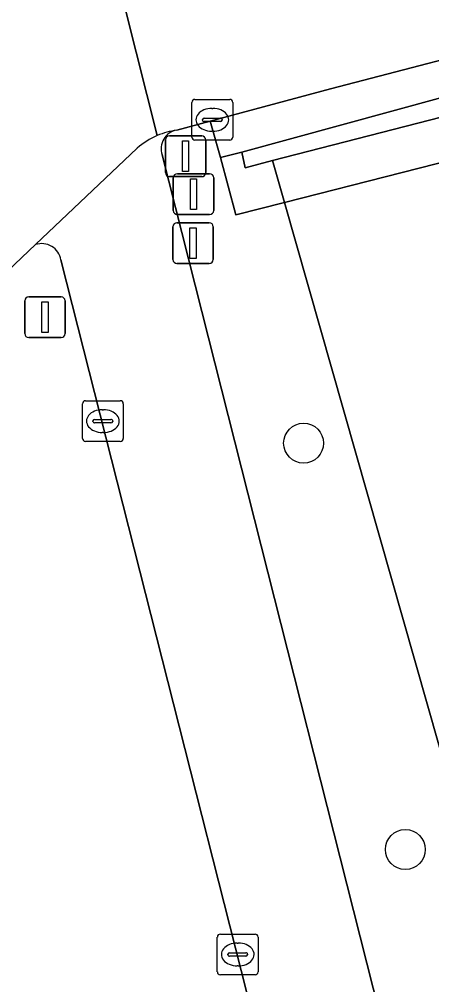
# Model space of a CAD drawing. Extents: x 160806 to 161707, y 383696 to 384148.
# Drawn here: x 161256.35 to 161266.46, y 383889.82 to 383913.49 of the extents above; entities that cross this region are included whole.
import ezdxf

# ---------------------------------------------------------------- set-up
doc = ezdxf.new("R2010")
doc.units = 0
for name, color, linetype in [('IMGEO_Berm_groen', 7, 'Continuous'), ('IMGEO_Boom', 7, 'Continuous'), ('IMGEO_Drukknoppaal', 7, 'Continuous'), ('IMGEO_Fietspad_open', 7, 'Continuous'), ('IMGEO_Kolk', 7, 'Continuous'), ('IMGEO_Lichtmast', 7, 'Continuous'), ('IMGEO_Muur', 7, 'Continuous'), ('IMGEO_Rijbaan_lokaal_gesloten', 7, 'Continuous'), ('IMGEO_Verkeersbordpaal', 7, 'Continuous'), ('IMGEO_Verkeerseiland_open', 7, 'Continuous'), ('IMGEO_Verkeersregelinstallatiepaal', 7, 'Continuous'), ('IMGEO_Voetpad_open', 7, 'Continuous')]:
    doc.layers.add(name, color=color, linetype=linetype)

msp = doc.modelspace()

# ---------------------------------------------------------------- linework, layer by layer
at = {"layer": 'IMGEO_Berm_groen'}
for points in [[(161262.848, 383908.998), (161261.657, 383908.695), (161261.279, 383910.105), (161261.026, 383910.992), (161260.21, 383910.773)], [(161269.076, 383908.802), (161268.62, 383910.469), (161262.848, 383908.998), (161270.413, 383882.399), (161270.459, 383881.25), (161277.268, 383881.934), (161274.313, 383891.49)], [(161259.85, 383910.169), (161266.966, 383882.049), (161267.24, 383880.969), (161268.263, 383881.043), (161270.459, 383881.25), (161270.413, 383882.399), (161262.848, 383908.998)], [(161256.751, 383907.966), (161255.9, 383907.156)], [(161261.097, 383878.932), (161264.552, 383879.273), (161257.371, 383907.593)]]:
    msp.add_lwpolyline(points, dxfattribs=at)
for centre, radius, start, end in [((161260.288, 383910.317), 0.463, 99.753, 198.6548), ((161256.901, 383907.514), 0.476, 9.5576, 108.3791)]:
    msp.add_arc(centre, radius, start, end, dxfattribs=at)
at = {"layer": 'IMGEO_Boom'}
for centre in [(161263.318, 383903.097), (161265.811, 383893.131)]:
    msp.add_circle(centre, 0.489, dxfattribs=at)
at = {"layer": 'IMGEO_Drukknoppaal'}
for p, q in [((161260.214, 383908.503), (161261.004, 383908.503)), ((161261.004, 383908.503), (161260.214, 383908.503)), ((161260.114, 383907.603), (161260.114, 383908.403)), ((161260.114, 383908.403), (161260.114, 383907.603)), ((161261.104, 383908.403), (161261.104, 383907.603)), ((161261.104, 383907.603), (161261.104, 383908.403)), ((161261.004, 383907.503), (161260.214, 383907.503)), ((161260.214, 383907.503), (161261.004, 383907.503))]:
    msp.add_line(p, q, dxfattribs=at)
msp.add_lwpolyline([(161260.534, 383908.378), (161260.684, 383908.378), (161260.684, 383907.628), (161260.534, 383907.628), (161260.534, 383908.378)], dxfattribs=at)
for centre, start, end in [((161260.214, 383908.403), 90, 180), ((161260.214, 383908.403), 90, 180), ((161261.004, 383908.403), 0, 90), ((161261.004, 383908.403), 360, 90), ((161260.214, 383907.603), 180, 270), ((161260.214, 383907.603), 180, 270), ((161261.004, 383907.603), 270, 0), ((161261.004, 383907.603), 270, 0)]:
    msp.add_arc(centre, 0.1, start, end, dxfattribs=at)
at = {"layer": 'IMGEO_Fietspad_open'}
for points in [[(161259.24, 383910.334), (161256.751, 383907.966)], [(161257.371, 383907.593), (161264.552, 383879.273), (161267.591, 383879.573), (161267.24, 383880.969), (161266.966, 383882.049), (161259.85, 383910.169)]]:
    msp.add_lwpolyline(points, dxfattribs=at)
for centre, radius, start, end in [((161260.525, 383908.816), 1.988, 113.5025, 130.2567), ((161260.476, 383908.893), 1.899, 98.0428, 113.0549), ((161260.288, 383910.317), 0.463, 99.753, 198.6548), ((161256.901, 383907.514), 0.476, 9.5576, 108.3791)]:
    msp.add_arc(centre, radius, start, end, dxfattribs=at)
at = {"layer": 'IMGEO_Kolk'}
for p, q in [((161260.581, 383910.602), (161260.581, 383911.454)), ((161260.656, 383911.528), (161261.508, 383911.528)), ((161261.582, 383911.454), (161261.582, 383910.602)), ((161261.069, 383911.308), (161261.094, 383911.308)), ((161260.84, 383911.022), (161260.84, 383911.034)), ((161261.278, 383910.985), (161260.88, 383910.985)), ((161260.883, 383911.071), (161261.281, 383911.071)), ((161261.324, 383911.034), (161261.324, 383911.022)), ((161261.092, 383910.748), (161261.067, 383910.748)), ((161261.508, 383910.528), (161260.656, 383910.528)), ((161257.898, 383903.212), (161257.898, 383904.064)), ((161257.973, 383904.138), (161258.825, 383904.138)), ((161258.899, 383904.064), (161258.899, 383903.212)), ((161258.386, 383903.918), (161258.411, 383903.918)), ((161258.157, 383903.632), (161258.157, 383903.644)), ((161258.595, 383903.595), (161258.197, 383903.595)), ((161258.2, 383903.681), (161258.598, 383903.681)), ((161258.641, 383903.644), (161258.641, 383903.632)), ((161258.409, 383903.358), (161258.384, 383903.358)), ((161258.825, 383903.138), (161257.973, 383903.138)), ((161261.204, 383890.131), (161261.204, 383890.983)), ((161261.279, 383891.057), (161262.131, 383891.057)), ((161262.205, 383890.983), (161262.205, 383890.131)), ((161261.692, 383890.837), (161261.717, 383890.837)), ((161261.463, 383890.551), (161261.463, 383890.563)), ((161261.901, 383890.514), (161261.503, 383890.514)), ((161261.506, 383890.6), (161261.904, 383890.6)), ((161261.947, 383890.563), (161261.947, 383890.551)), ((161261.715, 383890.277), (161261.69, 383890.277)), ((161262.131, 383890.057), (161261.279, 383890.057))]:
    msp.add_line(p, q, dxfattribs=at)
for points in [[(161260.581, 383910.602), (161260.581, 383911.454)], [(161260.656, 383911.528), (161261.508, 383911.528)], [(161261.582, 383911.454), (161261.582, 383910.602)], [(161261.508, 383910.528), (161260.656, 383910.528)], [(161257.898, 383903.212), (161257.898, 383904.064)], [(161257.973, 383904.138), (161258.825, 383904.138)], [(161258.899, 383904.064), (161258.899, 383903.212)], [(161258.825, 383903.138), (161257.973, 383903.138)], [(161261.204, 383890.131), (161261.204, 383890.983)], [(161261.279, 383891.057), (161262.131, 383891.057)], [(161262.205, 383890.983), (161262.205, 383890.131)], [(161262.131, 383890.057), (161261.279, 383890.057)]]:
    msp.add_lwpolyline(points, dxfattribs=at)
for centre, radius, start, end in [((161260.658, 383911.452), 0.0765, 91.552, 178.448), ((161260.658, 383911.452), 0.0765, 91.552, 178.448), ((161261.506, 383911.452), 0.0765, 1.552, 88.448), ((161261.506, 383911.452), 0.0765, 1.552, 88.448), ((161260.88, 383911.031), 0.0403, 85.8775, 175.7526), ((161260.877, 383911.021), 0.0366, 178.938, 274.7102), ((161261.281, 383911.028), 0.043, 264.8664, 352.4533), ((161261.285, 383911.033), 0.0386, 1.7309, 96.639), ((161260.658, 383910.604), 0.0765, 181.552, 268.448), ((161260.658, 383910.604), 0.0765, 181.552, 268.448), ((161261.506, 383910.604), 0.0765, 271.552, 358.448), ((161261.506, 383910.604), 0.0765, 271.552, 358.448), ((161257.975, 383904.062), 0.0765, 91.552, 178.448), ((161257.975, 383904.062), 0.0765, 91.552, 178.448), ((161258.823, 383904.062), 0.0765, 1.552, 88.448), ((161258.823, 383904.062), 0.0765, 1.552, 88.448), ((161258.197, 383903.641), 0.0403, 85.8775, 175.7526), ((161258.194, 383903.631), 0.0366, 178.938, 274.7102), ((161258.598, 383903.638), 0.043, 264.8664, 352.4533), ((161258.602, 383903.643), 0.0386, 1.7309, 96.639), ((161257.975, 383903.214), 0.0765, 181.552, 268.448), ((161257.975, 383903.214), 0.0765, 181.552, 268.448), ((161258.823, 383903.214), 0.0765, 271.552, 358.448), ((161258.823, 383903.214), 0.0765, 271.552, 358.448), ((161261.281, 383890.981), 0.0765, 91.552, 178.448), ((161261.281, 383890.981), 0.0765, 91.552, 178.448), ((161262.129, 383890.981), 0.0765, 1.552, 88.448), ((161262.129, 383890.981), 0.0765, 1.552, 88.448), ((161261.503, 383890.56), 0.0403, 85.8775, 175.7526), ((161261.5, 383890.55), 0.0366, 178.938, 274.7102), ((161261.904, 383890.557), 0.043, 264.8664, 352.4533), ((161261.908, 383890.562), 0.0386, 1.7309, 96.639), ((161261.281, 383890.133), 0.0765, 181.552, 268.448), ((161261.281, 383890.133), 0.0765, 181.552, 268.448), ((161262.129, 383890.133), 0.0765, 271.552, 358.448), ((161262.129, 383890.133), 0.0765, 271.552, 358.448)]:
    msp.add_arc(centre, radius, start, end, dxfattribs=at)
for centre, major_axis, ratio, start_param, end_param in [((161261.068, 383911.028), (-0.387, 0.002), 0.722429, 4.712389, 7.853982), ((161261.093, 383911.028), (-0.39, 0.002), 0.717154, 1.570796, 4.712389), ((161258.385, 383903.638), (-0.387, 0.002), 0.722429, 4.712389, 7.853982), ((161258.41, 383903.638), (-0.39, 0.002), 0.717154, 1.570796, 4.712389), ((161261.691, 383890.557), (-0.387, 0.002), 0.722429, 4.712389, 7.853982), ((161261.716, 383890.557), (-0.39, 0.002), 0.717154, 1.570796, 4.712389)]:
    msp.add_ellipse(centre, major_axis=major_axis, ratio=ratio, start_param=start_param, end_param=end_param, dxfattribs=at)
at = {"layer": 'IMGEO_Lichtmast'}
for p, q in [((161260.031, 383910.633), (161260.821, 383910.633)), ((161260.821, 383910.633), (161260.031, 383910.633)), ((161259.931, 383909.733), (161259.931, 383910.533)), ((161259.931, 383910.533), (161259.931, 383909.733)), ((161260.921, 383910.533), (161260.921, 383909.733)), ((161260.921, 383909.733), (161260.921, 383910.533)), ((161260.821, 383909.633), (161260.031, 383909.633)), ((161260.031, 383909.633), (161260.821, 383909.633))]:
    msp.add_line(p, q, dxfattribs=at)
msp.add_lwpolyline([(161260.351, 383910.508), (161260.501, 383910.508), (161260.501, 383909.758), (161260.351, 383909.758), (161260.351, 383910.508)], dxfattribs=at)
for centre, start, end in [((161260.031, 383910.533), 90, 180), ((161260.031, 383910.533), 90, 180), ((161260.821, 383910.533), 0, 90), ((161260.821, 383910.533), 360, 90), ((161260.031, 383909.733), 180, 270), ((161260.031, 383909.733), 180, 270), ((161260.821, 383909.733), 270, 0), ((161260.821, 383909.733), 270, 0)]:
    msp.add_arc(centre, 0.1, start, end, dxfattribs=at)
at = {"layer": 'IMGEO_Muur'}
msp.add_lwpolyline([(161261.801, 383910.237), (161261.885, 383909.852), (161262.558, 383910.026), (161269.078, 383911.707), (161269.159, 383912.241)], close=True, dxfattribs=at)
at = {"layer": 'IMGEO_Rijbaan_lokaal_gesloten'}
for points in [[(161259.732, 383910.64), (161258.964, 383913.69), (161258.137, 383916.98), (161255.222, 383916.198), (161247.017, 383913.998)], [(161268.933, 383913.081), (161268.12, 383916.106), (161261.248, 383914.314), (161258.964, 383913.69), (161259.732, 383910.64)], [(161260.21, 383910.773), (161261.026, 383910.992), (161263.977, 383911.785), (161268.933, 383913.081)], [(161255.9, 383907.156), (161256.751, 383907.966), (161259.24, 383910.334)]]:
    msp.add_lwpolyline(points, dxfattribs=at)
for centre, radius, start, end in [((161260.525, 383908.816), 1.988, 113.5025, 130.2567), ((161260.476, 383908.893), 1.899, 98.0428, 113.0549)]:
    msp.add_arc(centre, radius, start, end, dxfattribs=at)
at = {"layer": 'IMGEO_Verkeersbordpaal'}
for p, q in [((161256.486, 383905.786), (161256.486, 383906.586)), ((161256.486, 383906.586), (161256.486, 383905.786)), ((161256.586, 383906.686), (161257.376, 383906.686)), ((161257.376, 383906.686), (161256.586, 383906.686)), ((161257.476, 383906.586), (161257.476, 383905.786)), ((161257.476, 383905.786), (161257.476, 383906.586)), ((161257.376, 383905.686), (161256.586, 383905.686)), ((161256.586, 383905.686), (161257.376, 383905.686))]:
    msp.add_line(p, q, dxfattribs=at)
msp.add_lwpolyline([(161256.906, 383906.561), (161257.056, 383906.561), (161257.056, 383905.811), (161256.906, 383905.811), (161256.906, 383906.561)], dxfattribs=at)
for centre, start, end in [((161256.586, 383906.586), 90, 180), ((161256.586, 383906.586), 90, 180), ((161257.376, 383906.586), 0, 90), ((161257.376, 383906.586), 360, 90), ((161256.586, 383905.786), 180, 270), ((161256.586, 383905.786), 180, 270), ((161257.376, 383905.786), 270, 0), ((161257.376, 383905.786), 270, 0)]:
    msp.add_arc(centre, 0.1, start, end, dxfattribs=at)
at = {"layer": 'IMGEO_Verkeerseiland_open'}
msp.add_lwpolyline([(161274.313, 383891.49), (161277.268, 383881.934), (161278.108, 383882.018), (161272.885, 383898.818), (161269.078, 383911.707), (161262.558, 383910.026), (161262.848, 383908.998), (161268.62, 383910.469)], dxfattribs=at)
msp.add_lwpolyline([(161261.657, 383908.695), (161262.848, 383908.998), (161262.558, 383910.026), (161261.885, 383909.852), (161261.801, 383910.237), (161261.279, 383910.105)], close=True, dxfattribs=at)
at = {"layer": 'IMGEO_Verkeersregelinstallatiepaal'}
for p, q in [((161260.225, 383909.705), (161261.015, 383909.705)), ((161261.015, 383909.705), (161260.225, 383909.705)), ((161260.125, 383908.805), (161260.125, 383909.605)), ((161260.125, 383909.605), (161260.125, 383908.805)), ((161261.115, 383909.605), (161261.115, 383908.805)), ((161261.115, 383908.805), (161261.115, 383909.605)), ((161261.015, 383908.705), (161260.225, 383908.705)), ((161260.225, 383908.705), (161261.015, 383908.705))]:
    msp.add_line(p, q, dxfattribs=at)
msp.add_lwpolyline([(161260.545, 383909.58), (161260.695, 383909.58), (161260.695, 383908.83), (161260.545, 383908.83), (161260.545, 383909.58)], dxfattribs=at)
for centre, start, end in [((161260.225, 383909.605), 90, 180), ((161260.225, 383909.605), 90, 180), ((161261.015, 383909.605), 0, 90), ((161261.015, 383909.605), 360, 90), ((161260.225, 383908.805), 180, 270), ((161260.225, 383908.805), 180, 270), ((161261.015, 383908.805), 270, 0), ((161261.015, 383908.805), 270, 0)]:
    msp.add_arc(centre, 0.1, start, end, dxfattribs=at)
at = {"layer": 'IMGEO_Voetpad_open'}
msp.add_lwpolyline([(161268.933, 383913.081), (161263.977, 383911.785), (161261.026, 383910.992), (161261.279, 383910.105), (161261.801, 383910.237), (161269.159, 383912.241)], close=True, dxfattribs=at)

doc.saveas('drawing.dxf')
